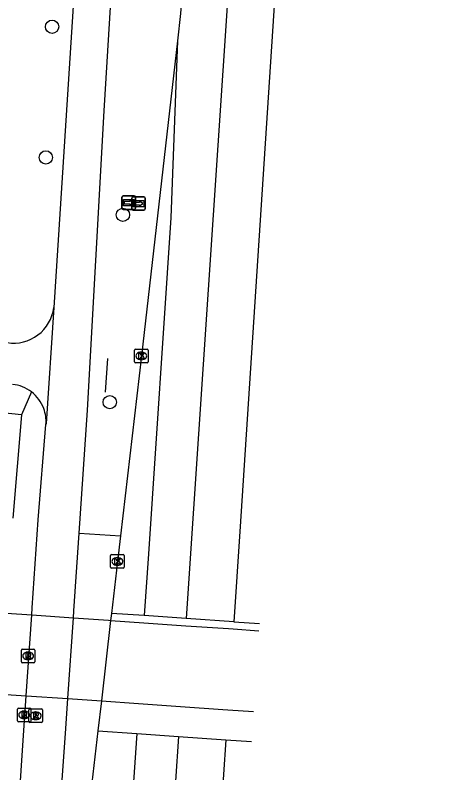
# Model space of a CAD drawing. Extents: x 161084 to 161928, y 385355 to 386522.
# Drawn here: x 161856 to 161887.9, y 385753.3 to 385809 of the extents above; entities that cross this region are included whole.
import ezdxf

# ---------------------------------------------------------------- set-up
doc = ezdxf.new("R2010")
doc.units = 0
for name, color, linetype in [('IMGEO_Boom', 7, 'Continuous'), ('IMGEO_Fietspad_gesloten', 7, 'Continuous'), ('IMGEO_Hek', 7, 'Continuous'), ('IMGEO_Kolk', 7, 'Continuous'), ('IMGEO_Rijbaan_regionaal_gesloten', 7, 'Continuous'), ('IMGEO_Rioolput', 7, 'Continuous'), ('IMGEO_Verkeerseiland_open', 7, 'Continuous'), ('IMGEO_Voetpad_open', 7, 'Continuous'), ('IMGEO_Wegwijzer', 7, 'Continuous')]:
    doc.layers.add(name, color=color, linetype=linetype)

msp = doc.modelspace()

# ---------------------------------------------------------------- linework, layer by layer
at = {"layer": 'IMGEO_Boom'}
for centre in [(161858.708, 385808.18), (161858.247, 385798.562), (161863.924, 385794.342), (161862.953, 385780.557)]:
    msp.add_circle(centre, 0.489, dxfattribs=at)
at = {"layer": 'IMGEO_Fietspad_gesloten'}
for points in [[(161860.421, 385812.4), (161858.833, 385787.509)], [(161860.702, 385770.917), (161861.307, 385779.966), (161862.547, 385801.998), (161863.033, 385810.009)], [(161858.833, 385787.509), (161858.269, 385778.995), (161858.255, 385778.923)], [(161856.218, 385750.107), (161856.665, 385756.759), (161856.813, 385758.947), (161857.213, 385764.901), (161857.248, 385765.417), (161857.683, 385771.892), (161858.255, 385778.923)], [(161859.249, 385749.903), (161859.255, 385750), (161859.713, 385756.545), (161859.867, 385758.743), (161860.284, 385764.687), (161860.32, 385765.205), (161860.702, 385770.917)], [(161855.355, 385765.031), (161857.213, 385764.901), (161860.284, 385764.687), (161862.852, 385764.507), (161863.017, 385764.496), (161865.455, 385764.32), (161868.549, 385764.109), (161871.697, 385763.889), (161872.039, 385763.865), (161873.933, 385763.733)], [(161854.954, 385759.067), (161856.813, 385758.947), (161859.867, 385758.743), (161862.336, 385758.572), (161865.078, 385758.382), (161868.152, 385758.169), (161871.277, 385757.952), (161871.641, 385757.927), (161873.526, 385757.796)]]:
    msp.add_lwpolyline(points, dxfattribs=at)
for centre, radius, start, end in [((161855.881, 385787.876), 2.975, 260.9764, 352.9081), ((161855.521, 385779.139), 2.74, 52.2219, 84.3297), ((161855.52, 385779.134), 2.746, 20.231, 52.2686), ((161855.469, 385779.132), 2.794, 355.7107, 19.899)]:
    msp.add_arc(centre, radius, start, end, dxfattribs=at)
at = {"layer": 'IMGEO_Hek'}
msp.add_lwpolyline([(161862.79, 385783.76), (161862.606, 385781.3)], dxfattribs=at)
at = {"layer": 'IMGEO_Kolk'}
for p, q in [((161864.774, 385783.528), (161864.774, 385784.38)), ((161864.849, 385784.454), (161865.701, 385784.454)), ((161865.262, 385784.234), (161865.287, 385784.234)), ((161865.775, 385784.38), (161865.775, 385783.528)), ((161865.701, 385783.454), (161864.849, 385783.454)), ((161865.285, 385783.674), (161865.26, 385783.674)), ((161863.013, 385768.408), (161863.013, 385769.26)), ((161863.088, 385769.334), (161863.94, 385769.334)), ((161863.501, 385769.114), (161863.526, 385769.114)), ((161864.014, 385769.26), (161864.014, 385768.408)), ((161863.524, 385768.554), (161863.499, 385768.554)), ((161863.94, 385768.334), (161863.088, 385768.334))]:
    msp.add_line(p, q, dxfattribs=at)
for points in [[(161864.774, 385783.528), (161864.774, 385784.38)], [(161864.849, 385784.454), (161865.701, 385784.454)], [(161865.095, 385784.154), (161865.218, 385784.154), (161865.218, 385784.003), (161865.348, 385784.154), (161865.512, 385784.154), (161865.366, 385784.003), (161865.519, 385783.754), (161865.367, 385783.754), (161865.282, 385783.918), (161865.218, 385783.851), (161865.218, 385783.754), (161865.095, 385783.754), (161865.095, 385784.154)], [(161865.775, 385784.38), (161865.775, 385783.528)], [(161865.701, 385783.454), (161864.849, 385783.454)], [(161863.013, 385768.408), (161863.013, 385769.26)], [(161863.088, 385769.334), (161863.94, 385769.334)], [(161863.334, 385769.034), (161863.457, 385769.034), (161863.457, 385768.883), (161863.587, 385769.034), (161863.751, 385769.034), (161863.605, 385768.883), (161863.758, 385768.634), (161863.606, 385768.634), (161863.521, 385768.798), (161863.457, 385768.731), (161863.457, 385768.634), (161863.334, 385768.634), (161863.334, 385769.034)], [(161864.014, 385769.26), (161864.014, 385768.408)], [(161863.94, 385768.334), (161863.088, 385768.334)]]:
    msp.add_lwpolyline(points, dxfattribs=at)
for centre, start, end in [((161864.851, 385784.378), 91.552, 178.448), ((161864.851, 385784.378), 91.552, 178.448), ((161865.699, 385784.378), 1.552, 88.448), ((161865.699, 385784.378), 1.552, 88.448), ((161864.851, 385783.53), 181.552, 268.448), ((161864.851, 385783.53), 181.552, 268.448), ((161865.699, 385783.53), 271.552, 358.448), ((161865.699, 385783.53), 271.552, 358.448), ((161863.09, 385769.258), 91.552, 178.448), ((161863.09, 385769.258), 91.552, 178.448), ((161863.938, 385769.258), 1.552, 88.448), ((161863.938, 385769.258), 1.552, 88.448), ((161863.09, 385768.41), 181.552, 268.448), ((161863.09, 385768.41), 181.552, 268.448), ((161863.938, 385768.41), 271.552, 358.448), ((161863.938, 385768.41), 271.552, 358.448)]:
    msp.add_arc(centre, 0.0765, start, end, dxfattribs=at)
for centre, major_axis, ratio, start_param, end_param in [((161865.261, 385783.954), (-0.387, 0.002), 0.722429, 4.712389, 7.853982), ((161865.286, 385783.954), (-0.39, 0.002), 0.717154, 1.570796, 4.712389), ((161863.5, 385768.834), (-0.387, 0.002), 0.722429, 4.712389, 7.853982), ((161863.525, 385768.834), (-0.39, 0.002), 0.717154, 1.570796, 4.712389)]:
    msp.add_ellipse(centre, major_axis=major_axis, ratio=ratio, start_param=start_param, end_param=end_param, dxfattribs=at)
at = {"layer": 'IMGEO_Rijbaan_regionaal_gesloten'}
for points in [[(161880.968, 386000), (161880.156, 385988.006), (161877.488, 385947.951), (161876.259, 385929.436), (161874.817, 385907.937), (161873.673, 385890.432), (161872.224, 385869.939), (161871.293, 385855.734), (161870.944, 385850.411), (161869.564, 385829.902), (161868.338, 385811.401), (161868.168, 385809.162), (161867.937, 385807.148)], [(161884.423, 385999.725), (161878.877, 385912.355), (161874.663, 385855.505), (161868.954, 385770.166), (161868.584, 385764.635)], [(161887.902, 385999.449), (161885.783, 385967.45), (161878.015, 385855.277), (161876.247, 385828.168), (161872.52, 385771.04), (161872.073, 385764.393)], [(161867.937, 385807.148), (161865.276, 385783.954), (161863.735, 385770.715)], [(161867.937, 385807.148), (161867.457, 385794.125), (161865.794, 385769.392), (161865.488, 385764.848)], [(161863.735, 385770.715), (161863.516, 385768.834), (161863.077, 385765.015)], [(161863.077, 385765.015), (161863.017, 385764.496), (161862.336, 385758.572), (161862.084, 385756.378)], [(161865.488, 385764.848), (161863.077, 385765.015)], [(161868.584, 385764.635), (161865.488, 385764.848)], [(161872.073, 385764.393), (161868.584, 385764.635)], [(161872.073, 385764.393), (161873.969, 385764.259)], [(161864.938, 385756.177), (161864.383, 385748.018), (161857.561, 385647.676)], [(161862.084, 385756.378), (161861.351, 385750), (161860.818, 385745.364), (161860.741, 385744.693)], [(161862.084, 385756.378), (161864.938, 385756.177)], [(161864.938, 385756.177), (161868.016, 385755.95)], [(161868.016, 385755.95), (161867.343, 385746.083), (161864.362, 385700.5), (161860.496, 385647.553)], [(161871.493, 385755.718), (161870.979, 385748.052), (161864.225, 385647.376)], [(161868.016, 385755.95), (161871.493, 385755.718)], [(161871.493, 385755.718), (161873.375, 385755.589)]]:
    msp.add_lwpolyline(points, dxfattribs=at)
at = {"layer": 'IMGEO_Rioolput'}
for p, q in [((161856.446, 385761.452), (161856.446, 385762.304)), ((161856.521, 385762.378), (161857.373, 385762.378)), ((161857.447, 385762.304), (161857.447, 385761.452)), ((161856.934, 385762.158), (161856.959, 385762.158)), ((161857.373, 385761.378), (161856.521, 385761.378)), ((161856.957, 385761.598), (161856.932, 385761.598)), ((161856.156, 385757.112), (161856.156, 385757.964)), ((161856.231, 385758.038), (161857.083, 385758.038)), ((161856.644, 385757.818), (161856.669, 385757.818)), ((161857.004, 385757.055), (161857.004, 385757.907)), ((161857.079, 385757.981), (161857.931, 385757.981)), ((161857.157, 385757.964), (161857.157, 385757.112)), ((161858.005, 385757.907), (161858.005, 385757.055)), ((161856.667, 385757.258), (161856.642, 385757.258)), ((161857.492, 385757.761), (161857.517, 385757.761)), ((161857.083, 385757.038), (161856.231, 385757.038)), ((161857.931, 385756.981), (161857.079, 385756.981)), ((161857.515, 385757.201), (161857.49, 385757.201))]:
    msp.add_line(p, q, dxfattribs=at)
for points in [[(161856.446, 385761.452), (161856.446, 385762.304)], [(161856.521, 385762.378), (161857.373, 385762.378)], [(161857.447, 385762.304), (161857.447, 385761.452)], [(161857.035, 385762.076), (161856.783, 385762.078), (161856.783, 385761.678)], [(161856.783, 385761.678), (161856.907, 385761.678), (161856.907, 385761.84), (161856.918, 385761.84)], [(161856.961, 385761.997), (161856.907, 385761.997), (161856.907, 385761.916)], [(161856.907, 385761.916), (161856.959, 385761.916)], [(161856.965, 385761.811), (161857.036, 385761.678), (161857.176, 385761.678), (161857.111, 385761.804)], [(161857.373, 385761.378), (161856.521, 385761.378)], [(161856.156, 385757.112), (161856.156, 385757.964)], [(161856.231, 385758.038), (161857.083, 385758.038)], [(161857.004, 385757.055), (161857.004, 385757.907)], [(161857.079, 385757.981), (161857.931, 385757.981)], [(161857.157, 385757.964), (161857.157, 385757.112)], [(161858.005, 385757.907), (161858.005, 385757.055)], [(161856.745, 385757.736), (161856.493, 385757.738), (161856.493, 385757.338)], [(161856.493, 385757.338), (161856.617, 385757.338), (161856.617, 385757.5), (161856.628, 385757.5)], [(161856.671, 385757.657), (161856.617, 385757.657), (161856.617, 385757.576)], [(161856.617, 385757.576), (161856.669, 385757.576)], [(161856.675, 385757.471), (161856.746, 385757.338), (161856.886, 385757.338), (161856.821, 385757.464)], [(161857.593, 385757.679), (161857.341, 385757.681), (161857.341, 385757.281)], [(161857.341, 385757.281), (161857.465, 385757.281), (161857.465, 385757.443), (161857.476, 385757.443)], [(161857.519, 385757.6), (161857.465, 385757.6), (161857.465, 385757.519)], [(161857.465, 385757.519), (161857.517, 385757.519)], [(161857.523, 385757.414), (161857.594, 385757.281), (161857.734, 385757.281), (161857.669, 385757.407)], [(161857.083, 385757.038), (161856.231, 385757.038)], [(161857.931, 385756.981), (161857.079, 385756.981)]]:
    msp.add_lwpolyline(points, dxfattribs=at)
for centre, radius, start, end in [((161856.523, 385762.302), 0.0765, 91.552, 178.448), ((161856.523, 385762.302), 0.0765, 91.552, 178.448), ((161857.371, 385762.302), 0.0765, 1.552, 88.448), ((161857.371, 385762.302), 0.0765, 1.552, 88.448), ((161856.917, 385761.787), 0.0533, 26.0293, 88.6989), ((161856.943, 385762.105), 0.19, 274.7715, 282.9687), ((161856.967, 385761.901), 0.0964, 77.0061, 93.1865), ((161856.981, 385761.958), 0.0378, 276.6634, 79.6772), ((161857.034, 385761.966), 0.109, 350.3612, 89.416), ((161857.032, 385761.966), 0.112, 277.5842, 350.9817), ((161857.016, 385761.751), 0.108, 29.5134, 73.7905), ((161856.523, 385761.454), 0.0765, 181.552, 268.448), ((161856.523, 385761.454), 0.0765, 181.552, 268.448), ((161857.371, 385761.454), 0.0765, 271.552, 358.448), ((161857.371, 385761.454), 0.0765, 271.552, 358.448), ((161856.233, 385757.962), 0.0765, 91.552, 178.448), ((161856.233, 385757.962), 0.0765, 91.552, 178.448), ((161857.081, 385757.905), 0.0765, 91.552, 178.448), ((161857.081, 385757.905), 0.0765, 91.552, 178.448), ((161857.081, 385757.962), 0.0765, 1.552, 88.448), ((161857.081, 385757.962), 0.0765, 1.552, 88.448), ((161857.929, 385757.905), 0.0765, 1.552, 88.448), ((161857.929, 385757.905), 0.0765, 1.552, 88.448), ((161856.627, 385757.447), 0.0533, 26.0293, 88.6989), ((161856.653, 385757.765), 0.19, 274.7715, 282.9687), ((161856.677, 385757.561), 0.0964, 77.0061, 93.1865), ((161856.691, 385757.618), 0.0378, 276.6634, 79.6772), ((161856.744, 385757.626), 0.109, 350.3612, 89.416), ((161856.742, 385757.626), 0.112, 277.5842, 350.9817), ((161856.726, 385757.411), 0.108, 29.5134, 73.7905), ((161857.475, 385757.39), 0.0533, 26.0293, 88.6989), ((161857.501, 385757.708), 0.19, 274.7715, 282.9687), ((161857.525, 385757.504), 0.0964, 77.0061, 93.1865), ((161857.539, 385757.561), 0.0378, 276.6634, 79.6772), ((161857.592, 385757.569), 0.109, 350.3612, 89.416), ((161857.59, 385757.569), 0.112, 277.5842, 350.9817), ((161857.574, 385757.354), 0.108, 29.5134, 73.7905), ((161856.233, 385757.114), 0.0765, 181.552, 268.448), ((161856.233, 385757.114), 0.0765, 181.552, 268.448), ((161857.081, 385757.057), 0.0765, 181.552, 268.448), ((161857.081, 385757.057), 0.0765, 181.552, 268.448), ((161857.081, 385757.114), 0.0765, 271.552, 358.448), ((161857.081, 385757.114), 0.0765, 271.552, 358.448), ((161857.929, 385757.057), 0.0765, 271.552, 358.448), ((161857.929, 385757.057), 0.0765, 271.552, 358.448)]:
    msp.add_arc(centre, radius, start, end, dxfattribs=at)
for centre, major_axis, ratio, start_param, end_param in [((161856.933, 385761.878), (-0.387, 0.002), 0.722429, 4.712389, 7.853982), ((161856.958, 385761.878), (-0.39, 0.002), 0.717154, 1.570796, 4.712389), ((161856.643, 385757.538), (-0.387, 0.002), 0.722429, 4.712389, 7.853982), ((161856.668, 385757.538), (-0.39, 0.002), 0.717154, 1.570796, 4.712389), ((161857.491, 385757.481), (-0.387, 0.002), 0.722429, 4.712389, 7.853982), ((161857.516, 385757.481), (-0.39, 0.002), 0.717154, 1.570796, 4.712389)]:
    msp.add_ellipse(centre, major_axis=major_axis, ratio=ratio, start_param=start_param, end_param=end_param, dxfattribs=at)
at = {"layer": 'IMGEO_Verkeerseiland_open'}
msp.add_lwpolyline([(161860.702, 385770.917), (161863.735, 385770.715)], dxfattribs=at)
at = {"layer": 'IMGEO_Voetpad_open'}
for points in [[(161856.465, 385779.622), (161843.33, 385780.961), (161838.426, 385781.311), (161835.76, 385781.002), (161828.801, 385779.169)], [(161857.2, 385781.305), (161856.465, 385779.622)], [(161856.465, 385779.622), (161855.826, 385772.025)]]:
    msp.add_lwpolyline(points, dxfattribs=at)
at = {"layer": 'IMGEO_Wegwijzer'}
for p, q in [((161863.95, 385795.734), (161864.74, 385795.734)), ((161864.74, 385795.734), (161863.95, 385795.734)), ((161863.85, 385794.834), (161863.85, 385795.634)), ((161863.85, 385795.634), (161863.85, 385794.834)), ((161864.569, 385794.77), (161864.569, 385795.57)), ((161864.569, 385795.57), (161864.569, 385794.77)), ((161864.669, 385795.67), (161865.459, 385795.67)), ((161865.459, 385795.67), (161864.669, 385795.67)), ((161864.84, 385795.634), (161864.84, 385794.834)), ((161864.84, 385794.834), (161864.84, 385795.634)), ((161865.559, 385795.57), (161865.559, 385794.77)), ((161865.559, 385794.77), (161865.559, 385795.57)), ((161864.74, 385794.734), (161863.95, 385794.734)), ((161863.95, 385794.734), (161864.74, 385794.734)), ((161865.459, 385794.67), (161864.669, 385794.67)), ((161864.669, 385794.67), (161865.459, 385794.67))]:
    msp.add_line(p, q, dxfattribs=at)
for points in [[(161863.951, 385795.466), (161864.739, 385795.466), (161864.739, 385795.002), (161863.951, 385795.002), (161863.951, 385795.466)], [(161864.016, 385795.318), (161864.016, 385795.234), (161864.016, 385795.15), (161864.427, 385795.15), (161864.427, 385795.067), (161864.674, 385795.234), (161864.427, 385795.401), (161864.427, 385795.318), (161864.016, 385795.318)], [(161864.67, 385795.402), (161865.458, 385795.402), (161865.458, 385794.938), (161864.67, 385794.938), (161864.67, 385795.402)], [(161864.735, 385795.254), (161864.735, 385795.17), (161864.735, 385795.086), (161865.146, 385795.086), (161865.146, 385795.003), (161865.393, 385795.17), (161865.146, 385795.337), (161865.146, 385795.254), (161864.735, 385795.254)]]:
    msp.add_lwpolyline(points, dxfattribs=at)
for centre, start, end in [((161863.95, 385795.634), 90, 180), ((161863.95, 385795.634), 90, 180), ((161864.74, 385795.634), 0, 90), ((161864.74, 385795.634), 360, 90), ((161864.669, 385795.57), 90, 180), ((161864.669, 385795.57), 90, 180), ((161865.459, 385795.57), 0, 90), ((161865.459, 385795.57), 360, 90), ((161863.95, 385794.834), 180, 270), ((161863.95, 385794.834), 180, 270), ((161864.669, 385794.77), 180, 270), ((161864.669, 385794.77), 180, 270), ((161864.74, 385794.834), 270, 0), ((161864.74, 385794.834), 270, 0), ((161865.459, 385794.77), 270, 0), ((161865.459, 385794.77), 270, 0)]:
    msp.add_arc(centre, 0.1, start, end, dxfattribs=at)

doc.saveas('drawing.dxf')
